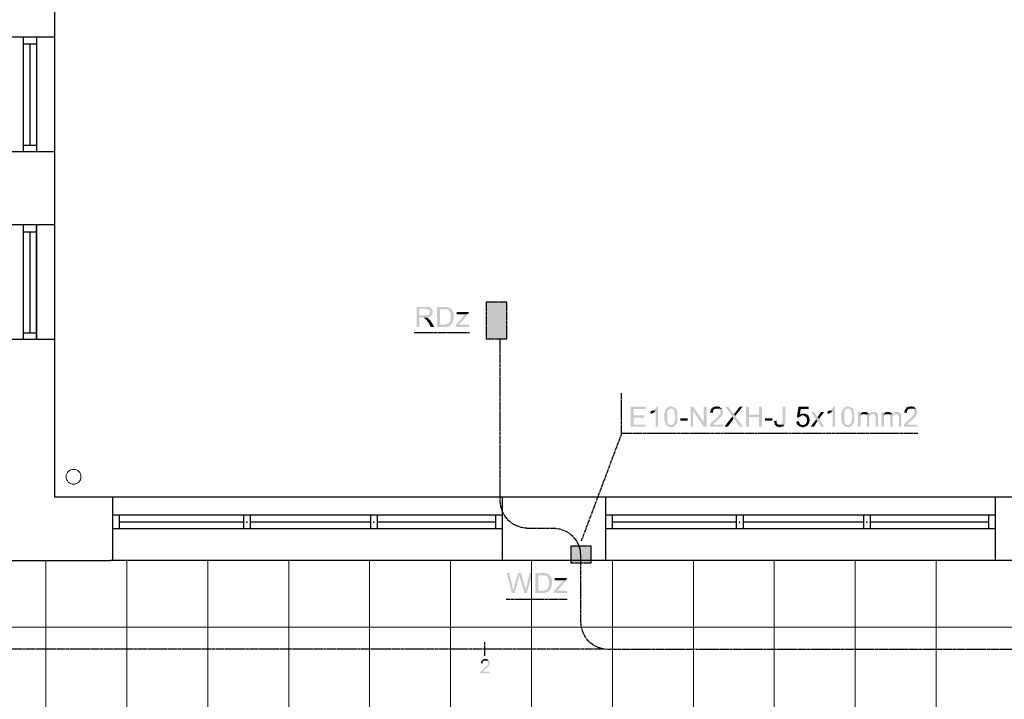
# Model space of a CAD drawing. Header units: millimetres. Extents: x -523 to 1404227, y -783705 to 1038705.
# Tile 304 of 508: x 493813 to 501114, y 224076 to 229114. Entities that reach past the tile are written whole.
import ezdxf

# ---------------------------------------------------------------- set-up
doc = ezdxf.new("R2010")
doc.units = ezdxf.units.MM
doc.linetypes.add('ACAD_ISO08W100', pattern=[36, 24, -3, 6, -3])
doc.layers.add('!!ELEKTRYKA', color=7, linetype='Continuous')
doc.layers.add('BA_KS_ist.', color=34, linetype='Continuous', lineweight=13)

# ---------------------------------------------------------------- blocks, each defined once
blk = doc.blocks.new('A$C6810ecfa')
at = {"layer": 'BA_KS_ist.', "color": 18, "linetype": 'Continuous', "lineweight": 20, "ltscale": 25}
blk.add_circle((-1546.57, 816.05), 5.5, dxfattribs=at)

msp = doc.modelspace()

# ---------------------------------------------------------------- hatches: boundary and pattern name
at = {"layer": '!!ELEKTRYKA', "linetype": 'ACAD_ISO08W100'}
for points in [[(496823.61, 226985.28), (496755.88, 226985.28), (496755.88, 226837.11), (496777.05, 226837.11), (496777.05, 226904.84), (496798.21, 226904.84), (496832.08, 226904.84), (496836.31, 226904.84), (496840.55, 226904.84), (496844.78, 226909.08), (496849.01, 226909.08), (496853.25, 226909.08), (496857.48, 226913.31), (496861.71, 226913.31), (496861.71, 226917.54), (496865.95, 226917.54), (496865.95, 226921.78), (496777.05, 226921.78), (496777.05, 226972.58), (496823.61, 226972.58), (496865.95, 226972.58), (496861.71, 226976.81), (496857.48, 226981.05), (496857.48, 226981.05), (496853.25, 226981.05), (496853.25, 226985.28), (496849.01, 226985.28), (496844.78, 226985.28), (496840.55, 226985.28), (496836.31, 226985.28), (496832.08, 226985.28), (496827.85, 226985.28)], [(496959.08, 226985.28), (496908.28, 226985.28), (496908.28, 226837.11), (496980.25, 226837.11), (496984.48, 226841.34), (496988.72, 226841.34), (496992.95, 226841.34), (496997.18, 226841.34), (497001.42, 226845.58), (497005.65, 226845.58), (497005.65, 226849.81), (497009.88, 226849.81), (497009.88, 226854.04), (496929.45, 226854.04), (496929.45, 226968.35), (496959.08, 226968.35), (497009.88, 226972.58), (497009.88, 226972.58), (497005.65, 226976.81), (497001.42, 226976.81), (496997.18, 226981.05), (496992.95, 226981.05), (496988.72, 226985.28), (496984.48, 226985.28), (496984.48, 226985.28), (496980.25, 226985.28), (496976.02, 226985.28), (496971.78, 226985.28), (496967.55, 226985.28), (496963.32, 226985.28)], [(496865.95, 226972.58), (496823.61, 226972.58), (496827.85, 226968.35), (496840.55, 226968.35), (496844.78, 226964.11), (496849.01, 226964.11), (496849.01, 226959.88), (496853.25, 226959.88), (496853.25, 226955.65), (496853.25, 226951.41), (496853.25, 226947.18), (496853.25, 226942.95), (496853.25, 226938.71), (496853.25, 226934.48), (496849.01, 226934.48), (496849.01, 226930.25), (496844.78, 226926.01), (496844.78, 226926.01), (496840.55, 226921.78), (496840.55, 226921.78), (496836.31, 226921.78), (496832.08, 226921.78), (496827.85, 226921.78), (496823.61, 226921.78), (496819.38, 226921.78), (496777.05, 226921.78), (496865.95, 226921.78), (496870.18, 226921.78), (496870.18, 226926.01), (496870.18, 226930.25), (496874.41, 226934.48), (496874.41, 226938.71), (496874.41, 226942.95), (496874.41, 226947.18), (496874.41, 226951.41), (496874.41, 226951.41), (496874.41, 226955.65), (496874.41, 226959.88), (496870.18, 226964.11), (496870.18, 226968.35), (496870.18, 226968.35)], [(497009.88, 226972.58), (496959.08, 226968.35), (496959.08, 226968.35), (496984.48, 226968.35), (496984.48, 226964.11), (496988.72, 226964.11), (496992.95, 226964.11), (496997.18, 226959.88), (496997.18, 226955.65), (497001.42, 226951.41), (497001.42, 226951.41), (497001.42, 226951.41), (497005.65, 226947.18), (497005.65, 226942.95), (497005.65, 226938.71), (497009.88, 226934.48), (497009.88, 226930.25), (497009.88, 226926.01), (497009.88, 226921.78), (497009.88, 226917.54), (497009.88, 226913.31), (497009.88, 226909.08), (497009.88, 226904.84), (497009.88, 226900.61), (497009.88, 226896.38), (497009.88, 226892.14), (497009.88, 226887.91), (497005.65, 226883.68), (497005.65, 226883.68), (497005.65, 226879.44), (497001.42, 226875.21), (497001.42, 226870.98), (496997.18, 226866.74), (496997.18, 226866.74), (496992.95, 226862.51), (496988.72, 226862.51), (496988.72, 226858.28), (496984.48, 226858.28), (496980.25, 226858.28), (496976.02, 226858.28), (496971.78, 226854.04), (496967.55, 226854.04), (496963.32, 226854.04), (496959.08, 226854.04), (496929.45, 226854.04), (497009.88, 226854.04), (497014.12, 226858.28), (497018.35, 226862.51), (497018.35, 226862.51), (497022.59, 226866.74), (497022.59, 226870.98), (497022.59, 226875.21), (497026.82, 226879.44), (497026.82, 226883.68), (497026.82, 226883.68), (497026.82, 226887.91), (497031.05, 226892.14), (497031.05, 226896.38), (497031.05, 226900.61), (497031.05, 226904.84), (497031.05, 226909.08), (497031.05, 226913.31), (497031.05, 226917.54), (497031.05, 226921.78), (497031.05, 226926.01), (497031.05, 226930.25), (497031.05, 226934.48), (497031.05, 226938.71), (497026.82, 226942.95), (497026.82, 226942.95), (497026.82, 226947.18), (497026.82, 226951.41), (497022.59, 226955.65), (497022.59, 226959.88), (497018.35, 226964.11), (497018.35, 226964.11), (497014.12, 226968.35)], [(497141.12, 226934.48), (497115.72, 226930.25), (497047.99, 226854.04), (497047.99, 226837.11), (497069.15, 226854.04), (497081.85, 226866.74)], [(497141.12, 226947.18), (497052.22, 226947.18), (497052.22, 226930.25), (497115.72, 226930.25), (497141.12, 226934.48)], [(496832.08, 226904.84), (496798.21, 226904.84), (496810.91, 226904.84), (496810.91, 226900.61), (496815.15, 226900.61), (496819.38, 226900.61), (496819.38, 226896.38), (496823.61, 226896.38), (496823.61, 226892.14), (496827.85, 226887.91), (496827.85, 226887.91), (496832.08, 226887.91), (496832.08, 226883.68), (496836.31, 226879.44), (496836.31, 226875.21), (496840.55, 226870.98), (496844.78, 226866.74), (496861.71, 226837.11), (496887.11, 226837.11), (496861.71, 226879.44), (496861.71, 226879.44), (496857.48, 226883.68), (496857.48, 226887.91), (496853.25, 226887.91), (496849.01, 226892.14), (496849.01, 226896.38), (496844.78, 226896.38), (496844.78, 226900.61), (496840.55, 226900.61), (496836.31, 226904.84)], [(498453.49, 226244.43), (498343.42, 226244.43), (498343.42, 226096.26), (498453.49, 226096.26), (498453.49, 226113.19), (498364.59, 226113.19), (498364.59, 226163.99), (498445.02, 226163.99), (498445.02, 226180.93), (498364.59, 226180.93), (498364.59, 226227.49), (498453.49, 226227.49)], [(498504.29, 226214.79), (498500.06, 226214.79), (498495.82, 226210.56), (498491.59, 226210.56), (498491.59, 226189.39), (498495.82, 226193.63), (498495.82, 226193.63), (498500.06, 226193.63), (498504.29, 226197.86), (498508.52, 226197.86), (498512.76, 226202.09), (498512.76, 226202.09), (498516.99, 226202.09), (498521.22, 226206.33), (498525.46, 226210.56), (498525.46, 226210.56), (498529.69, 226214.79)], [(498546.62, 226248.66), (498538.16, 226248.66), (498538.16, 226244.43), (498533.92, 226244.43), (498533.92, 226240.19), (498529.69, 226235.96), (498525.46, 226231.73), (498525.46, 226231.73), (498521.22, 226227.49), (498516.99, 226223.26), (498516.99, 226223.26), (498512.76, 226219.03), (498508.52, 226219.03), (498504.29, 226214.79), (498529.69, 226214.79), (498529.69, 226096.26), (498546.62, 226096.26)], [(498610.13, 226231.73), (498605.89, 226227.49), (498605.89, 226223.26), (498601.66, 226223.26), (498601.66, 226219.03), (498597.43, 226214.79), (498597.43, 226210.56), (498597.43, 226210.56), (498597.43, 226206.33), (498597.43, 226202.09), (498593.19, 226197.86), (498593.19, 226193.63), (498593.19, 226189.39), (498593.19, 226185.16), (498593.19, 226180.93), (498593.19, 226176.69), (498593.19, 226168.23), (498593.19, 226168.23), (498593.19, 226163.99), (498593.19, 226155.53), (498593.19, 226151.29), (498593.19, 226147.06), (498593.19, 226142.82), (498597.43, 226138.59), (498597.43, 226134.36), (498597.43, 226130.12), (498597.43, 226125.89), (498601.66, 226125.89), (498601.66, 226121.66), (498601.66, 226117.42), (498605.89, 226113.19), (498605.89, 226113.19), (498610.13, 226108.96), (498610.13, 226108.96), (498614.36, 226104.72), (498614.36, 226100.49), (498618.59, 226100.49), (498622.83, 226096.26), (498627.06, 226096.26), (498631.29, 226096.26), (498635.53, 226096.26), (498639.76, 226092.02), (498643.99, 226092.02), (498643.99, 226092.02), (498648.23, 226092.02), (498652.46, 226096.26), (498656.69, 226096.26), (498660.93, 226096.26), (498665.16, 226096.26), (498665.16, 226100.49), (498669.39, 226100.49), (498669.39, 226104.72), (498673.63, 226104.72), (498677.86, 226108.96), (498643.99, 226108.96), (498639.76, 226108.96), (498635.53, 226108.96), (498635.53, 226108.96), (498631.29, 226113.19), (498627.06, 226113.19), (498622.83, 226117.42), (498622.83, 226121.66), (498622.83, 226121.66), (498618.59, 226121.66), (498618.59, 226125.89), (498618.59, 226130.12), (498614.36, 226134.36), (498614.36, 226134.36), (498614.36, 226138.59), (498614.36, 226142.82), (498614.36, 226147.06), (498614.36, 226155.53), (498614.36, 226159.76), (498614.36, 226163.99), (498614.36, 226168.23), (498614.36, 226172.46), (498614.36, 226180.93), (498614.36, 226185.16), (498614.36, 226189.39), (498614.36, 226193.63), (498614.36, 226197.86), (498614.36, 226202.09), (498614.36, 226206.33), (498618.59, 226210.56), (498618.59, 226214.79), (498618.59, 226214.79), (498618.59, 226219.03), (498622.83, 226219.03), (498622.83, 226223.26), (498627.06, 226227.49), (498631.29, 226227.49), (498635.53, 226231.73), (498639.76, 226231.73), (498643.99, 226231.73)], [(498643.99, 226248.66), (498643.99, 226248.66), (498635.53, 226248.66), (498631.29, 226244.43), (498631.29, 226244.43), (498627.06, 226244.43), (498622.83, 226244.43), (498618.59, 226240.19), (498614.36, 226235.96), (498614.36, 226235.96), (498610.13, 226235.96), (498610.13, 226231.73), (498643.99, 226231.73), (498643.99, 226231.73), (498648.23, 226231.73), (498652.46, 226231.73), (498656.69, 226227.49), (498656.69, 226227.49), (498660.93, 226223.26), (498665.16, 226219.03), (498665.16, 226219.03), (498665.16, 226214.79), (498665.16, 226214.79), (498669.39, 226210.56), (498669.39, 226206.33), (498669.39, 226206.33), (498669.39, 226202.09), (498669.39, 226197.86), (498669.39, 226193.63), (498673.63, 226185.16), (498673.63, 226180.93), (498673.63, 226176.69), (498673.63, 226168.23), (498673.63, 226168.23), (498673.63, 226163.99), (498673.63, 226159.76), (498673.63, 226151.29), (498669.39, 226147.06), (498669.39, 226142.82), (498669.39, 226138.59), (498669.39, 226134.36), (498669.39, 226130.12), (498669.39, 226130.12), (498665.16, 226125.89), (498665.16, 226121.66), (498665.16, 226121.66), (498660.93, 226121.66), (498660.93, 226117.42), (498656.69, 226113.19), (498652.46, 226113.19), (498648.23, 226108.96), (498648.23, 226108.96), (498643.99, 226108.96), (498677.86, 226108.96), (498677.86, 226113.19), (498682.09, 226117.42), (498682.09, 226117.42), (498686.33, 226121.66), (498686.33, 226125.89), (498686.33, 226130.12), (498686.33, 226130.12), (498686.33, 226134.36), (498690.56, 226138.59), (498690.56, 226142.82), (498690.56, 226147.06), (498690.56, 226151.29), (498690.56, 226155.53), (498690.56, 226159.76), (498690.56, 226163.99), (498690.56, 226168.23), (498690.56, 226172.46), (498690.56, 226176.69), (498690.56, 226180.93), (498690.56, 226185.16), (498690.56, 226189.39), (498690.56, 226193.63), (498690.56, 226197.86), (498690.56, 226202.09), (498686.33, 226206.33), (498686.33, 226210.56), (498686.33, 226214.79), (498682.09, 226219.03), (498682.09, 226223.26), (498682.09, 226223.26), (498677.86, 226227.49), (498677.86, 226231.73), (498673.63, 226235.96), (498669.39, 226235.96), (498665.16, 226240.19), (498665.16, 226240.19), (498660.93, 226244.43), (498660.93, 226244.43), (498656.69, 226244.43), (498652.46, 226244.43), (498648.23, 226248.66)], [(498809.1, 226244.43), (498787.93, 226244.43), (498787.93, 226096.26), (498804.86, 226096.26), (498804.86, 226214.79)], [(499020.77, 226231.73), (498982.67, 226231.73), (498991.14, 226231.73), (498995.37, 226227.49), (498999.6, 226227.49), (499003.84, 226223.26), (499003.84, 226223.26), (499003.84, 226219.03), (499008.07, 226219.03), (499008.07, 226214.79), (499008.07, 226210.56), (499008.07, 226206.33), (499008.07, 226202.09), (499008.07, 226197.86), (499008.07, 226193.63), (499008.07, 226189.39), (499003.84, 226189.39), (498999.6, 226185.16), (498999.6, 226180.93), (498999.6, 226180.93), (498995.37, 226176.69), (498991.14, 226172.46), (498991.14, 226172.46), (498986.9, 226168.23), (498982.67, 226163.99), (498978.43, 226163.99), (498978.43, 226159.76), (498974.2, 226155.53), (498969.97, 226151.29), (498965.73, 226147.06), (498961.5, 226147.06), (498957.27, 226142.82), (498953.03, 226138.59), (498953.03, 226138.59), (498948.8, 226134.36), (498944.57, 226130.12), (498944.57, 226130.12), (498940.33, 226125.89), (498940.33, 226121.66), (498936.1, 226121.66), (498936.1, 226117.42), (498931.87, 226113.19), (498931.87, 226108.96), (498931.87, 226108.96), (498931.87, 226104.72), (498931.87, 226100.49), (498927.63, 226096.26), (499029.24, 226096.26), (499029.24, 226113.19), (498957.27, 226113.19), (498957.27, 226113.19), (498957.27, 226117.42), (498961.5, 226121.66), (498961.5, 226125.89), (498965.73, 226125.89), (498965.73, 226125.89), (498969.97, 226130.12), (498969.97, 226130.12), (498974.2, 226134.36), (498978.43, 226138.59), (498982.67, 226142.82), (498986.9, 226142.82), (498991.14, 226147.06), (498995.37, 226151.29), (498995.37, 226155.53), (498999.6, 226155.53), (499003.84, 226159.76), (499008.07, 226163.99), (499008.07, 226163.99), (499012.3, 226168.23), (499012.3, 226168.23), (499012.3, 226168.23), (499016.54, 226172.46), (499020.77, 226176.69), (499020.77, 226180.93), (499025, 226185.16), (499025, 226189.39), (499025, 226189.39), (499025, 226193.63), (499029.24, 226197.86), (499029.24, 226202.09), (499029.24, 226206.33), (499029.24, 226206.33), (499029.24, 226210.56), (499029.24, 226214.79), (499025, 226219.03), (499025, 226223.26), (499025, 226223.26), (499020.77, 226227.49)], [(498982.67, 226248.66), (498978.43, 226248.66), (498974.2, 226244.43), (498961.5, 226244.43), (498957.27, 226240.19), (498953.03, 226240.19), (498948.8, 226240.19), (498948.8, 226235.96), (498944.57, 226231.73), (498944.57, 226231.73), (498940.33, 226227.49), (498940.33, 226223.26), (498936.1, 226219.03), (498936.1, 226214.79), (498936.1, 226210.56), (498931.87, 226206.33), (498931.87, 226202.09), (498953.03, 226202.09), (498953.03, 226206.33), (498953.03, 226210.56), (498953.03, 226214.79), (498957.27, 226219.03), (498957.27, 226219.03), (498961.5, 226223.26), (498961.5, 226227.49), (498965.73, 226227.49), (498969.97, 226227.49), (498974.2, 226231.73), (498978.43, 226231.73), (498982.67, 226231.73), (499020.77, 226231.73), (499016.54, 226235.96), (499016.54, 226235.96), (499012.3, 226235.96), (499008.07, 226240.19), (499008.07, 226240.19), (499003.84, 226244.43), (498999.6, 226244.43), (498995.37, 226244.43), (498991.14, 226244.43), (498986.9, 226248.66)], [(499067.34, 226244.43), (499046.17, 226244.43), (499096.97, 226172.46), (499105.44, 226159.76), (499109.67, 226155.53), (499109.67, 226151.29), (499113.91, 226151.29), (499152.01, 226096.26), (499177.41, 226096.26), (499118.14, 226176.69), (499109.67, 226189.39), (499109.67, 226189.39), (499105.44, 226193.63), (499105.44, 226197.86), (499101.2, 226197.86), (499101.2, 226202.09), (499096.97, 226206.33)], [(499173.17, 226244.43), (499152.01, 226244.43), (499122.37, 226206.33), (499118.14, 226202.09), (499113.91, 226197.86), (499113.91, 226197.86), (499109.67, 226193.63), (499109.67, 226189.39), (499118.14, 226176.69)], [(499219.74, 226244.43), (499198.57, 226244.43), (499198.57, 226096.26), (499219.74, 226096.26), (499219.74, 226168.23), (499295.94, 226168.23), (499219.74, 226185.16)], [(499317.11, 226244.43), (499295.94, 226244.43), (499295.94, 226185.16), (499219.74, 226185.16), (499295.94, 226168.23), (499295.94, 226096.26), (499317.11, 226096.26)], [(499490.68, 226244.43), (499469.51, 226244.43), (499469.51, 226125.89), (499469.51, 226125.89), (499465.28, 226121.66), (499465.28, 226117.42), (499461.05, 226113.19), (499461.05, 226113.19), (499456.81, 226113.19), (499452.58, 226113.19), (499448.35, 226113.19), (499482.21, 226113.19), (499486.45, 226113.19), (499486.45, 226113.19), (499486.45, 226117.42), (499486.45, 226121.66), (499490.68, 226125.89), (499490.68, 226130.12), (499490.68, 226134.36), (499490.68, 226138.59), (499490.68, 226142.82)], [(499664.25, 226244.43), (499588.05, 226244.43), (499575.35, 226168.23), (499592.28, 226163.99), (499592.28, 226168.23), (499596.52, 226172.46), (499600.75, 226172.46), (499604.98, 226176.69), (499604.98, 226176.69), (499604.98, 226176.69), (499609.22, 226176.69), (499613.45, 226180.93), (499617.68, 226180.93), (499655.79, 226180.93), (499655.79, 226185.16), (499596.52, 226185.16), (499604.98, 226227.49), (499664.25, 226227.49)], [(499626.15, 226193.63), (499604.98, 226193.63), (499604.98, 226189.39), (499600.75, 226189.39), (499596.52, 226185.16), (499655.79, 226185.16), (499651.55, 226189.39), (499647.32, 226189.39), (499643.09, 226189.39), (499638.85, 226193.63), (499634.62, 226193.63), (499634.62, 226193.63), (499630.38, 226193.63)], [(499655.79, 226180.93), (499617.68, 226180.93), (499626.15, 226180.93), (499630.38, 226176.69), (499634.62, 226176.69), (499634.62, 226176.69), (499638.85, 226172.46), (499643.09, 226168.23), (499643.09, 226168.23), (499647.32, 226163.99), (499647.32, 226163.99), (499647.32, 226159.76), (499651.55, 226155.53), (499651.55, 226151.29), (499651.55, 226147.06), (499651.55, 226147.06), (499651.55, 226142.82), (499651.55, 226138.59), (499651.55, 226134.36), (499647.32, 226130.12), (499647.32, 226125.89), (499643.09, 226121.66), (499643.09, 226117.42), (499643.09, 226117.42), (499638.85, 226117.42), (499634.62, 226113.19), (499630.38, 226113.19), (499626.15, 226108.96), (499621.92, 226108.96), (499617.68, 226108.96), (499655.79, 226108.96), (499660.02, 226113.19), (499660.02, 226113.19), (499660.02, 226117.42), (499664.25, 226117.42), (499664.25, 226121.66), (499668.49, 226125.89), (499668.49, 226130.12), (499668.49, 226134.36), (499668.49, 226138.59), (499672.72, 226142.82), (499672.72, 226147.06), (499672.72, 226147.06), (499668.49, 226151.29), (499668.49, 226155.53), (499668.49, 226159.76), (499668.49, 226163.99), (499664.25, 226168.23), (499664.25, 226172.46), (499664.25, 226176.69), (499660.02, 226180.93)], [(499706.59, 226206.33), (499681.19, 226206.33), (499719.29, 226151.29), (499727.75, 226138.59), (499736.22, 226130.12), (499757.39, 226096.26), (499778.56, 226096.26), (499740.45, 226155.53), (499727.75, 226168.23), (499727.75, 226168.23), (499727.75, 226172.46), (499723.52, 226176.69), (499719.29, 226180.93)], [(499778.56, 226206.33), (499757.39, 226206.33), (499736.22, 226180.93), (499736.22, 226176.69), (499731.99, 226172.46), (499731.99, 226172.46), (499727.75, 226168.23), (499740.45, 226155.53)], [(499816.66, 226214.79), (499812.42, 226214.79), (499808.19, 226210.56), (499803.96, 226210.56), (499803.96, 226189.39), (499808.19, 226193.63), (499808.19, 226193.63), (499812.42, 226193.63), (499816.66, 226197.86), (499820.89, 226197.86), (499825.12, 226202.09), (499825.12, 226202.09), (499829.36, 226202.09), (499833.59, 226206.33), (499837.82, 226210.56), (499837.82, 226210.56), (499842.06, 226214.79)], [(499858.99, 226248.66), (499850.52, 226248.66), (499850.52, 226244.43), (499846.29, 226244.43), (499846.29, 226240.19), (499842.06, 226235.96), (499837.82, 226231.73), (499837.82, 226231.73), (499833.59, 226227.49), (499829.36, 226223.26), (499829.36, 226223.26), (499825.12, 226219.03), (499820.89, 226219.03), (499816.66, 226214.79), (499842.06, 226214.79), (499842.06, 226096.26), (499858.99, 226096.26)], [(499922.49, 226231.73), (499918.26, 226227.49), (499918.26, 226223.26), (499914.03, 226223.26), (499914.03, 226219.03), (499909.79, 226214.79), (499909.79, 226210.56), (499909.79, 226210.56), (499909.79, 226206.33), (499909.79, 226202.09), (499905.56, 226197.86), (499905.56, 226193.63), (499905.56, 226189.39), (499905.56, 226185.16), (499905.56, 226180.93), (499905.56, 226176.69), (499905.56, 226168.23), (499905.56, 226168.23), (499905.56, 226163.99), (499905.56, 226155.53), (499905.56, 226151.29), (499905.56, 226147.06), (499905.56, 226142.82), (499909.79, 226138.59), (499909.79, 226134.36), (499909.79, 226130.12), (499909.79, 226125.89), (499914.03, 226125.89), (499914.03, 226121.66), (499914.03, 226117.42), (499918.26, 226113.19), (499918.26, 226113.19), (499922.49, 226108.96), (499922.49, 226108.96), (499926.73, 226104.72), (499926.73, 226100.49), (499930.96, 226100.49), (499935.19, 226096.26), (499939.43, 226096.26), (499943.66, 226096.26), (499947.89, 226096.26), (499952.13, 226092.02), (499956.36, 226092.02), (499956.36, 226092.02), (499960.59, 226092.02), (499964.83, 226096.26), (499969.06, 226096.26), (499973.29, 226096.26), (499977.53, 226096.26), (499977.53, 226100.49), (499981.76, 226100.49), (499981.76, 226104.72), (499985.99, 226104.72), (499990.23, 226108.96), (499956.36, 226108.96), (499952.13, 226108.96), (499947.89, 226108.96), (499947.89, 226108.96), (499943.66, 226113.19), (499939.43, 226113.19), (499935.19, 226117.42), (499935.19, 226121.66), (499935.19, 226121.66), (499930.96, 226121.66), (499930.96, 226125.89), (499930.96, 226130.12), (499926.73, 226134.36), (499926.73, 226134.36), (499926.73, 226138.59), (499926.73, 226142.82), (499926.73, 226147.06), (499926.73, 226155.53), (499926.73, 226159.76), (499926.73, 226163.99), (499926.73, 226168.23), (499926.73, 226172.46), (499926.73, 226180.93), (499926.73, 226185.16), (499926.73, 226189.39), (499926.73, 226193.63), (499926.73, 226197.86), (499926.73, 226202.09), (499926.73, 226206.33), (499930.96, 226210.56), (499930.96, 226214.79), (499930.96, 226214.79), (499930.96, 226219.03), (499935.19, 226219.03), (499935.19, 226223.26), (499939.43, 226227.49), (499943.66, 226227.49), (499947.89, 226231.73), (499952.13, 226231.73), (499956.36, 226231.73)], [(499956.36, 226248.66), (499956.36, 226248.66), (499947.89, 226248.66), (499943.66, 226244.43), (499943.66, 226244.43), (499939.43, 226244.43), (499935.19, 226244.43), (499930.96, 226240.19), (499926.73, 226235.96), (499926.73, 226235.96), (499922.49, 226235.96), (499922.49, 226231.73), (499956.36, 226231.73), (499956.36, 226231.73), (499960.59, 226231.73), (499964.83, 226231.73), (499969.06, 226227.49), (499969.06, 226227.49), (499973.29, 226223.26), (499977.53, 226219.03), (499977.53, 226219.03), (499977.53, 226214.79), (499977.53, 226214.79), (499981.76, 226210.56), (499981.76, 226206.33), (499981.76, 226206.33), (499981.76, 226202.09), (499981.76, 226197.86), (499981.76, 226193.63), (499985.99, 226185.16), (499985.99, 226180.93), (499985.99, 226176.69), (499985.99, 226168.23), (499985.99, 226168.23), (499985.99, 226163.99), (499985.99, 226159.76), (499985.99, 226151.29), (499981.76, 226147.06), (499981.76, 226142.82), (499981.76, 226138.59), (499981.76, 226134.36), (499981.76, 226130.12), (499981.76, 226130.12), (499977.53, 226125.89), (499977.53, 226121.66), (499977.53, 226121.66), (499973.29, 226121.66), (499973.29, 226117.42), (499969.06, 226113.19), (499964.83, 226113.19), (499960.59, 226108.96), (499960.59, 226108.96), (499956.36, 226108.96), (499990.23, 226108.96), (499990.23, 226113.19), (499994.46, 226117.42), (499994.46, 226117.42), (499998.69, 226121.66), (499998.69, 226125.89), (499998.69, 226130.12), (499998.69, 226130.12), (499998.69, 226134.36), (500002.93, 226138.59), (500002.93, 226142.82), (500002.93, 226147.06), (500002.93, 226151.29), (500002.93, 226155.53), (500002.93, 226159.76), (500002.93, 226163.99), (500002.93, 226168.23), (500002.93, 226172.46), (500002.93, 226176.69), (500002.93, 226180.93), (500002.93, 226185.16), (500002.93, 226189.39), (500002.93, 226193.63), (500002.93, 226197.86), (500002.93, 226202.09), (499998.69, 226206.33), (499998.69, 226210.56), (499998.69, 226214.79), (499994.46, 226219.03), (499994.46, 226223.26), (499994.46, 226223.26), (499990.23, 226227.49), (499990.23, 226231.73), (499985.99, 226235.96), (499981.76, 226235.96), (499977.53, 226240.19), (499977.53, 226240.19), (499973.29, 226244.43), (499973.29, 226244.43), (499969.06, 226244.43), (499964.83, 226244.43), (499960.59, 226248.66)], [(500045.26, 226206.33), (500028.33, 226206.33), (500028.33, 226096.26), (500049.5, 226096.26), (500049.5, 226151.29), (500049.5, 226155.53), (500049.5, 226159.76), (500049.5, 226163.99), (500049.5, 226168.23), (500049.5, 226172.46), (500049.5, 226176.69), (500053.73, 226176.69), (500053.73, 226180.93), (500057.96, 226185.16), (500062.2, 226189.39), (500062.2, 226189.39), (500045.26, 226189.39)], [(500079.13, 226206.33), (500062.2, 226206.33), (500057.96, 226202.09), (500057.96, 226202.09), (500053.73, 226197.86), (500049.5, 226197.86), (500049.5, 226193.63), (500074.9, 226189.39), (500074.9, 226189.39), (500079.13, 226189.39), (500083.36, 226189.39), (500087.6, 226189.39), (500108.76, 226189.39), (500108.76, 226189.39), (500108.76, 226193.63), (500104.53, 226197.86), (500100.3, 226197.86), (500100.3, 226202.09), (500096.06, 226202.09), (500091.83, 226206.33), (500087.6, 226206.33), (500083.36, 226206.33)], [(500113, 226193.63), (500108.76, 226189.39), (500087.6, 226189.39), (500087.6, 226185.16), (500091.83, 226185.16), (500091.83, 226180.93), (500091.83, 226176.69), (500091.83, 226172.46), (500096.06, 226168.23), (500096.06, 226096.26), (500113, 226096.26), (500113, 226159.76), (500113, 226159.76), (500113, 226168.23), (500113, 226172.46), (500113, 226176.69), (500117.23, 226176.69), (500117.23, 226180.93), (500121.46, 226185.16), (500121.46, 226185.16), (500121.46, 226185.16), (500125.7, 226189.39), (500129.93, 226189.39), (500134.16, 226189.39), (500138.4, 226189.39)], [(500142.63, 226206.33), (500129.93, 226206.33), (500125.7, 226202.09), (500121.46, 226202.09), (500117.23, 226197.86), (500113, 226193.63), (500113, 226193.63), (500138.4, 226189.39), (500142.63, 226189.39), (500146.86, 226189.39), (500151.1, 226189.39), (500151.1, 226185.16), (500155.33, 226185.16), (500155.33, 226180.93), (500155.33, 226176.69), (500159.57, 226172.46), (500159.57, 226168.23), (500159.57, 226163.99), (500159.57, 226096.26), (500176.5, 226096.26), (500176.5, 226172.46), (500176.5, 226172.46), (500176.5, 226176.69), (500176.5, 226180.93), (500176.5, 226185.16), (500172.27, 226189.39), (500172.27, 226193.63), (500172.27, 226197.86), (500168.03, 226197.86), (500168.03, 226202.09), (500163.8, 226202.09), (500159.57, 226202.09), (500155.33, 226206.33), (500151.1, 226206.33), (500146.86, 226206.33)], [(500218.83, 226206.33), (500201.9, 226206.33), (500201.9, 226096.26), (500223.07, 226096.26), (500223.07, 226151.29), (500223.07, 226155.53), (500223.07, 226159.76), (500223.07, 226163.99), (500223.07, 226168.23), (500223.07, 226172.46), (500223.07, 226176.69), (500227.3, 226176.69), (500227.3, 226180.93), (500231.53, 226185.16), (500235.77, 226189.39), (500235.77, 226189.39), (500218.83, 226189.39)], [(500252.7, 226206.33), (500235.77, 226206.33), (500231.53, 226202.09), (500231.53, 226202.09), (500227.3, 226197.86), (500223.07, 226197.86), (500223.07, 226193.63), (500248.47, 226189.39), (500248.47, 226189.39), (500252.7, 226189.39), (500256.93, 226189.39), (500261.17, 226189.39), (500282.33, 226189.39), (500282.33, 226189.39), (500282.33, 226193.63), (500278.1, 226197.86), (500273.87, 226197.86), (500273.87, 226202.09), (500269.63, 226202.09), (500265.4, 226206.33), (500261.17, 226206.33), (500256.93, 226206.33)], [(500286.57, 226193.63), (500282.33, 226189.39), (500261.17, 226189.39), (500261.17, 226185.16), (500265.4, 226185.16), (500265.4, 226180.93), (500265.4, 226176.69), (500265.4, 226172.46), (500269.63, 226168.23), (500269.63, 226096.26), (500286.57, 226096.26), (500286.57, 226159.76), (500286.57, 226159.76), (500286.57, 226168.23), (500286.57, 226172.46), (500286.57, 226176.69), (500290.8, 226176.69), (500290.8, 226180.93), (500295.04, 226185.16), (500295.04, 226185.16), (500295.04, 226185.16), (500299.27, 226189.39), (500303.5, 226189.39), (500307.74, 226189.39), (500311.97, 226189.39)], [(500316.2, 226206.33), (500303.5, 226206.33), (500299.27, 226202.09), (500295.04, 226202.09), (500290.8, 226197.86), (500286.57, 226193.63), (500286.57, 226193.63), (500311.97, 226189.39), (500316.2, 226189.39), (500320.44, 226189.39), (500324.67, 226189.39), (500324.67, 226185.16), (500328.9, 226185.16), (500328.9, 226180.93), (500328.9, 226176.69), (500333.14, 226172.46), (500333.14, 226168.23), (500333.14, 226163.99), (500333.14, 226096.26), (500350.07, 226096.26), (500350.07, 226172.46), (500350.07, 226172.46), (500350.07, 226176.69), (500350.07, 226180.93), (500350.07, 226185.16), (500345.84, 226189.39), (500345.84, 226193.63), (500345.84, 226197.86), (500341.6, 226197.86), (500341.6, 226202.09), (500337.37, 226202.09), (500333.14, 226202.09), (500328.9, 226206.33), (500324.67, 226206.33), (500320.44, 226206.33)], [(500460.14, 226231.73), (500422.04, 226231.73), (500430.51, 226231.73), (500434.74, 226227.49), (500438.97, 226227.49), (500443.21, 226223.26), (500443.21, 226223.26), (500443.21, 226219.03), (500447.44, 226219.03), (500447.44, 226214.79), (500447.44, 226210.56), (500447.44, 226206.33), (500447.44, 226202.09), (500447.44, 226197.86), (500447.44, 226193.63), (500447.44, 226189.39), (500443.21, 226189.39), (500438.97, 226185.16), (500438.97, 226180.93), (500438.97, 226180.93), (500434.74, 226176.69), (500430.51, 226172.46), (500430.51, 226172.46), (500426.27, 226168.23), (500422.04, 226163.99), (500417.81, 226163.99), (500417.81, 226159.76), (500413.57, 226155.53), (500409.34, 226151.29), (500405.1, 226147.06), (500400.87, 226147.06), (500396.64, 226142.82), (500392.4, 226138.59), (500392.4, 226138.59), (500388.17, 226134.36), (500383.94, 226130.12), (500383.94, 226130.12), (500379.7, 226125.89), (500379.7, 226121.66), (500375.47, 226121.66), (500375.47, 226117.42), (500371.24, 226113.19), (500371.24, 226108.96), (500371.24, 226108.96), (500371.24, 226104.72), (500371.24, 226100.49), (500367, 226096.26), (500468.61, 226096.26), (500468.61, 226113.19), (500396.64, 226113.19), (500396.64, 226113.19), (500396.64, 226117.42), (500400.87, 226121.66), (500400.87, 226125.89), (500405.1, 226125.89), (500405.1, 226125.89), (500409.34, 226130.12), (500409.34, 226130.12), (500413.57, 226134.36), (500417.81, 226138.59), (500422.04, 226142.82), (500426.27, 226142.82), (500430.51, 226147.06), (500434.74, 226151.29), (500434.74, 226155.53), (500438.97, 226155.53), (500443.21, 226159.76), (500447.44, 226163.99), (500447.44, 226163.99), (500451.67, 226168.23), (500451.67, 226168.23), (500451.67, 226168.23), (500455.91, 226172.46), (500460.14, 226176.69), (500460.14, 226180.93), (500464.37, 226185.16), (500464.37, 226189.39), (500464.37, 226189.39), (500464.37, 226193.63), (500468.61, 226197.86), (500468.61, 226202.09), (500468.61, 226206.33), (500468.61, 226206.33), (500468.61, 226210.56), (500468.61, 226214.79), (500464.37, 226219.03), (500464.37, 226223.26), (500464.37, 226223.26), (500460.14, 226227.49)], [(500422.04, 226248.66), (500417.81, 226248.66), (500413.57, 226244.43), (500400.87, 226244.43), (500396.64, 226240.19), (500392.4, 226240.19), (500388.17, 226240.19), (500388.17, 226235.96), (500383.94, 226231.73), (500383.94, 226231.73), (500379.7, 226227.49), (500379.7, 226223.26), (500375.47, 226219.03), (500375.47, 226214.79), (500375.47, 226210.56), (500371.24, 226206.33), (500371.24, 226202.09), (500392.4, 226202.09), (500392.4, 226206.33), (500392.4, 226210.56), (500392.4, 226214.79), (500396.64, 226219.03), (500396.64, 226219.03), (500400.87, 226223.26), (500400.87, 226227.49), (500405.1, 226227.49), (500409.34, 226227.49), (500413.57, 226231.73), (500417.81, 226231.73), (500422.04, 226231.73), (500460.14, 226231.73), (500455.91, 226235.96), (500455.91, 226235.96), (500451.67, 226235.96), (500447.44, 226240.19), (500447.44, 226240.19), (500443.21, 226244.43), (500438.97, 226244.43), (500434.74, 226244.43), (500430.51, 226244.43), (500426.27, 226248.66)], [(499096.97, 226172.46), (499037.7, 226096.26), (499063.1, 226096.26), (499101.2, 226147.06), (499101.2, 226147.06), (499101.2, 226151.29), (499105.44, 226155.53), (499105.44, 226159.76)], [(499427.18, 226142.82), (499406.01, 226138.59), (499406.01, 226130.12), (499410.25, 226125.89), (499410.25, 226121.66), (499410.25, 226117.42), (499410.25, 226113.19), (499414.48, 226108.96), (499414.48, 226108.96), (499418.71, 226104.72), (499418.71, 226104.72), (499422.95, 226100.49), (499422.95, 226100.49), (499427.18, 226096.26), (499431.41, 226096.26), (499435.65, 226096.26), (499439.88, 226096.26), (499444.11, 226092.02), (499448.35, 226092.02), (499452.58, 226092.02), (499456.81, 226096.26), (499461.05, 226096.26), (499465.28, 226096.26), (499469.51, 226096.26), (499469.51, 226100.49), (499473.75, 226100.49), (499473.75, 226100.49), (499477.98, 226104.72), (499482.21, 226108.96), (499482.21, 226113.19), (499448.35, 226113.19), (499448.35, 226113.19), (499444.11, 226113.19), (499439.88, 226113.19), (499435.65, 226113.19), (499431.41, 226117.42), (499431.41, 226117.42), (499431.41, 226121.66), (499427.18, 226121.66), (499427.18, 226125.89), (499427.18, 226130.12), (499427.18, 226134.36)], [(499592.28, 226138.59), (499571.12, 226134.36), (499571.12, 226134.36), (499571.12, 226130.12), (499575.35, 226125.89), (499575.35, 226121.66), (499575.35, 226117.42), (499579.58, 226113.19), (499579.58, 226108.96), (499583.82, 226108.96), (499588.05, 226104.72), (499588.05, 226104.72), (499592.28, 226100.49), (499596.52, 226100.49), (499600.75, 226096.26), (499600.75, 226096.26), (499604.98, 226096.26), (499609.22, 226096.26), (499613.45, 226092.02), (499617.68, 226092.02), (499621.92, 226092.02), (499626.15, 226092.02), (499630.38, 226096.26), (499634.62, 226096.26), (499634.62, 226096.26), (499638.85, 226096.26), (499643.09, 226100.49), (499647.32, 226100.49), (499651.55, 226104.72), (499651.55, 226104.72), (499655.79, 226108.96), (499617.68, 226108.96), (499617.68, 226108.96), (499613.45, 226108.96), (499609.22, 226108.96), (499609.22, 226113.19), (499604.98, 226113.19), (499600.75, 226117.42), (499600.75, 226117.42), (499596.52, 226121.66), (499596.52, 226125.89), (499592.28, 226130.12), (499592.28, 226134.36)], [(497441.7, 225012.5), (497424.76, 225012.5), (497462.86, 224864.33), (497471.33, 224885.49), (497471.33, 224885.49), (497471.33, 224889.73), (497471.33, 224893.96), (497471.33, 224898.19), (497467.1, 224902.43), (497467.1, 224906.66), (497467.1, 224910.89), (497467.1, 224915.13)], [(497530.6, 225012.5), (497509.43, 225012.5), (497479.8, 224915.13), (497479.8, 224910.89), (497479.8, 224910.89), (497479.8, 224906.66), (497475.56, 224902.43), (497475.56, 224898.19), (497475.56, 224893.96), (497471.33, 224885.49), (497462.86, 224864.33), (497484.03, 224864.33), (497513.66, 224978.63), (497513.66, 224978.63), (497517.9, 224982.86), (497517.9, 224987.1), (497517.9, 224991.33), (497517.9, 224995.56)], [(497530.6, 225012.5), (497517.9, 224995.56), (497517.9, 224995.56), (497522.13, 224991.33), (497522.13, 224991.33), (497522.13, 224982.86), (497522.13, 224978.63), (497556, 224864.33), (497564.47, 224885.49), (497564.47, 224889.73), (497564.47, 224893.96), (497564.47, 224898.19), (497564.47, 224902.43), (497560.23, 224906.66), (497560.23, 224910.89), (497560.23, 224915.13), (497560.23, 224915.13), (497556, 224919.36), (497556, 224923.59), (497556, 224927.83), (497556, 224932.06), (497551.77, 224936.29)], [(497615.27, 225012.5), (497594.1, 225012.5), (497572.93, 224919.36), (497572.93, 224915.13), (497568.7, 224910.89), (497568.7, 224906.66), (497568.7, 224902.43), (497568.7, 224898.19), (497564.47, 224893.96), (497564.47, 224889.73), (497564.47, 224885.49), (497556, 224864.33), (497572.93, 224864.33)], [(497687.24, 225012.5), (497636.43, 225012.5), (497636.43, 224864.33), (497708.4, 224864.33), (497712.64, 224868.56), (497716.87, 224868.56), (497721.1, 224868.56), (497725.34, 224868.56), (497729.57, 224872.79), (497733.8, 224872.79), (497733.8, 224877.03), (497738.04, 224877.03), (497738.04, 224881.26), (497657.6, 224881.26), (497657.6, 224995.56), (497687.24, 224995.56), (497738.04, 224999.8), (497738.04, 224999.8), (497733.8, 225004.03), (497729.57, 225004.03), (497725.34, 225008.26), (497721.1, 225008.26), (497716.87, 225012.5), (497712.64, 225012.5), (497712.64, 225012.5), (497708.4, 225012.5), (497704.17, 225012.5), (497699.94, 225012.5), (497695.7, 225012.5), (497691.47, 225012.5)], [(497738.04, 224999.8), (497687.24, 224995.56), (497687.24, 224995.56), (497712.64, 224995.56), (497712.64, 224991.33), (497716.87, 224991.33), (497721.1, 224991.33), (497725.34, 224987.1), (497725.34, 224982.86), (497729.57, 224978.63), (497729.57, 224978.63), (497729.57, 224978.63), (497733.8, 224974.4), (497733.8, 224970.16), (497733.8, 224965.93), (497738.04, 224961.69), (497738.04, 224957.46), (497738.04, 224953.23), (497738.04, 224948.99), (497738.04, 224944.76), (497738.04, 224940.53), (497738.04, 224936.29), (497738.04, 224932.06), (497738.04, 224927.83), (497738.04, 224923.59), (497738.04, 224919.36), (497738.04, 224915.13), (497733.8, 224910.89), (497733.8, 224910.89), (497733.8, 224906.66), (497729.57, 224902.43), (497729.57, 224898.19), (497725.34, 224893.96), (497725.34, 224893.96), (497721.1, 224889.73), (497716.87, 224889.73), (497716.87, 224885.49), (497712.64, 224885.49), (497708.4, 224885.49), (497704.17, 224885.49), (497699.94, 224881.26), (497695.7, 224881.26), (497691.47, 224881.26), (497687.24, 224881.26), (497657.6, 224881.26), (497738.04, 224881.26), (497742.27, 224885.49), (497746.5, 224889.73), (497746.5, 224889.73), (497750.74, 224893.96), (497750.74, 224898.19), (497750.74, 224902.43), (497754.97, 224906.66), (497754.97, 224910.89), (497754.97, 224910.89), (497754.97, 224915.13), (497759.2, 224919.36), (497759.2, 224923.59), (497759.2, 224927.83), (497759.2, 224932.06), (497759.2, 224936.29), (497759.2, 224940.53), (497759.2, 224944.76), (497759.2, 224948.99), (497759.2, 224953.23), (497759.2, 224957.46), (497759.2, 224961.69), (497759.2, 224965.93), (497754.97, 224970.16), (497754.97, 224970.16), (497754.97, 224974.4), (497754.97, 224978.63), (497750.74, 224982.86), (497750.74, 224987.1), (497746.5, 224991.33), (497746.5, 224991.33), (497742.27, 224995.56)], [(497869.27, 224961.69), (497843.87, 224957.46), (497776.14, 224881.26), (497776.14, 224864.33), (497797.3, 224881.26), (497810.01, 224893.96)], [(497869.27, 224974.4), (497780.37, 224974.4), (497780.37, 224957.46), (497843.87, 224957.46), (497869.27, 224961.69)], [(497292.83, 224361.75), (497267.43, 224361.75), (497275.9, 224361.75), (497280.13, 224357.51), (497280.13, 224357.51), (497280.13, 224357.51), (497284.36, 224353.28), (497284.36, 224349.05), (497284.36, 224349.05), (497284.36, 224344.81), (497284.36, 224344.81), (497284.36, 224340.58), (497284.36, 224336.34), (497284.36, 224336.34), (497280.13, 224332.11), (497280.13, 224327.88), (497280.13, 224327.88), (497275.9, 224327.88), (497275.9, 224323.64), (497271.66, 224323.64), (497271.66, 224319.41), (497271.66, 224319.41), (497267.43, 224315.18), (497263.2, 224315.18), (497263.2, 224310.94), (497258.96, 224310.94), (497254.73, 224306.71), (497254.73, 224306.71), (497250.49, 224302.48), (497250.49, 224302.48), (497246.26, 224298.24), (497246.26, 224298.24), (497242.03, 224294.01), (497242.03, 224294.01), (497237.79, 224289.78), (497237.79, 224289.78), (497237.79, 224285.54), (497233.56, 224285.54), (497233.56, 224281.31), (497233.56, 224281.31), (497229.33, 224277.08), (497229.33, 224277.08), (497229.33, 224272.84), (497229.33, 224272.84), (497229.33, 224268.61), (497297.06, 224268.61), (497297.06, 224281.31), (497246.26, 224281.31), (497246.26, 224281.31), (497250.49, 224281.31), (497250.49, 224285.54), (497254.73, 224289.78), (497254.73, 224289.78), (497254.73, 224289.78), (497258.96, 224289.78), (497258.96, 224294.01), (497263.2, 224294.01), (497263.2, 224298.24), (497267.43, 224302.48), (497267.43, 224302.48), (497271.66, 224302.48), (497275.9, 224306.71), (497275.9, 224306.71), (497280.13, 224310.94), (497280.13, 224310.94), (497284.36, 224315.18), (497284.36, 224315.18), (497284.36, 224319.41), (497288.6, 224319.41), (497288.6, 224319.41), (497288.6, 224323.64), (497292.83, 224323.64), (497292.83, 224327.88), (497297.06, 224332.11), (497297.06, 224332.11), (497297.06, 224332.11), (497297.06, 224336.34), (497297.06, 224340.58), (497297.06, 224340.58), (497297.06, 224344.81), (497297.06, 224344.81), (497297.06, 224349.05), (497297.06, 224349.05), (497297.06, 224353.28), (497297.06, 224357.51), (497297.06, 224357.51)], [(497267.43, 224374.45), (497254.73, 224374.45), (497250.49, 224370.21), (497250.49, 224370.21), (497246.26, 224370.21), (497246.26, 224365.98), (497242.03, 224365.98), (497242.03, 224365.98), (497237.79, 224361.75), (497237.79, 224361.75), (497237.79, 224357.51), (497233.56, 224357.51), (497233.56, 224353.28), (497233.56, 224349.05), (497233.56, 224349.05), (497233.56, 224344.81), (497246.26, 224340.58), (497246.26, 224344.81), (497246.26, 224349.05), (497246.26, 224349.05), (497246.26, 224353.28), (497250.49, 224357.51), (497250.49, 224357.51), (497250.49, 224357.51), (497254.73, 224361.75), (497258.96, 224361.75), (497258.96, 224361.75), (497263.2, 224361.75), (497267.43, 224361.75), (497292.83, 224361.75), (497288.6, 224365.98), (497288.6, 224365.98), (497288.6, 224365.98), (497284.36, 224370.21), (497284.36, 224370.21), (497280.13, 224370.21), (497280.13, 224374.45), (497275.9, 224374.45), (497271.66, 224374.45)]]:
    msp.add_hatch(color=14, dxfattribs=at).paths.add_polyline_path(points)

# ---------------------------------------------------------------- linework, layer by layer
at = {"layer": '!!ELEKTRYKA', "color": 252}
for p, q in [((494073.12, 225575.06), (494073.12, 232570.06)), ((494073.12, 228985.06), (493603.12, 228985.06)), ((493838.12, 228985.06), (493838.12, 228135.06)), ((493938.12, 228985.06), (493938.12, 228135.06)), ((493938.12, 228980.06), (493938.12, 228140.06)), ((493838.12, 228935.06), (493938.12, 228935.06)), ((493888.12, 228935.06), (493888.12, 228185.06)), ((493838.12, 228185.06), (493938.12, 228185.06)), ((494073.12, 228135.06), (493603.12, 228135.06)), ((494073.12, 227592.56), (493603.12, 227592.56)), ((493838.12, 227592.56), (493838.12, 226742.56)), ((493938.12, 227592.56), (493938.12, 226742.56)), ((493938.12, 226750.06), (493938.12, 227585.06)), ((493838.12, 227542.56), (493938.12, 227542.56)), ((493888.12, 227542.56), (493888.12, 226792.56)), ((493838.12, 226792.56), (493938.12, 226792.56)), ((494073.12, 226742.56), (493603.12, 226742.56)), ((501413.12, 225575.06), (494073.12, 225575.06)), ((494503.12, 225105.06), (494503.12, 225575.06)), ((497393.12, 225105.06), (497393.12, 225575.06)), ((498158.12, 225105.06), (498158.12, 225575.06)), ((501048.12, 225105.06), (501048.12, 225575.06)), ((497393.12, 225440.06), (494503.12, 225440.06)), ((494553.12, 225340.06), (494553.12, 225440.06)), ((495471.46, 225390.06), (494553.12, 225390.06)), ((495471.46, 225440.06), (495471.46, 225340.06)), ((495521.46, 225440.06), (495521.46, 225340.06)), ((496414.79, 225390.06), (495521.46, 225390.06)), ((496414.79, 225390.06), (495521.46, 225390.06)), ((496414.79, 225440.06), (496414.79, 225340.06)), ((496464.79, 225440.06), (496464.79, 225340.06)), ((497343.12, 225390.06), (496464.79, 225390.06)), ((497343.12, 225340.06), (497343.12, 225440.06)), ((501048.12, 225440.06), (498158.12, 225440.06)), ((498208.12, 225340.06), (498208.12, 225440.06)), ((499126.46, 225390.06), (498208.12, 225390.06)), ((499126.46, 225440.06), (499126.46, 225340.06)), ((499176.46, 225440.06), (499176.46, 225340.06)), ((500069.79, 225390.06), (499176.46, 225390.06)), ((500069.79, 225390.06), (499176.46, 225390.06)), ((500069.79, 225440.06), (500069.79, 225340.06)), ((500119.79, 225440.06), (500119.79, 225340.06)), ((500998.12, 225390.06), (500119.79, 225390.06)), ((500998.12, 225340.06), (500998.12, 225440.06)), ((497393.12, 225340.06), (494503.12, 225340.06)), ((501048.12, 225340.06), (498158.12, 225340.06)), ((493603.12, 225105.06), (494483.12, 225105.06)), ((501943.12, 225105.06), (494483.12, 225105.06))]:
    msp.add_line(p, q, dxfattribs=at)
at = {"layer": '!!ELEKTRYKA', "color": 252, "lineweight": 15, "ltscale": 15}
for p, q in [((494008.12, 225105.06), (494008.12, 217305.06)), ((494608.12, 225105.06), (494608.12, 217305.06)), ((495208.12, 225105.06), (495208.12, 217305.06)), ((495808.12, 225105.06), (495808.12, 217305.06)), ((496408.12, 225105.06), (496408.12, 217305.06)), ((497008.12, 225105.06), (497008.12, 217305.06)), ((497608.12, 225105.06), (497608.12, 223645.06)), ((498208.12, 225105.06), (498208.12, 217385.06)), ((498808.12, 225105.06), (498808.12, 217385.06)), ((499408.12, 225105.06), (499408.12, 217385.06)), ((500008.12, 225105.06), (500008.12, 219555.06)), ((500608.12, 225105.06), (500608.12, 219555.06)), ((492058.12, 224610.06), (503548.12, 224610.06))]:
    msp.add_line(p, q, dxfattribs=at)
at = {"layer": '!!ELEKTRYKA', "color": 14, "linetype": 'ACAD_ISO08W100', "lineweight": -3}
for points in [[(497424.76, 226748.21), (497424.76, 227019.15), (497272.36, 227019.15), (497272.36, 226748.21)], [(498051.31, 225088.7), (498051.31, 225211.47), (497898.91, 225211.47), (497898.91, 225088.7)]]:
    msp.add_lwpolyline(points, close=True, dxfattribs=at)
for points in [[(496738.94, 226794.77), (497149.59, 226794.77)], [(497373.96, 226743.97), (497373.96, 225545.91), (497378.19, 225507.81), (497390.89, 225469.71), (497407.83, 225435.84), (497433.23, 225406.21), (497462.86, 225380.81), (497496.73, 225363.87), (497534.83, 225351.17), (497572.93, 225346.94)], [(500472.84, 226045.46), (498275.68, 226045.46), (498275.68, 226346.03)], [(498275.68, 226045.46), (497975.11, 225245.34)], [(503275.38, 224445.21), (498174.08, 224445.21), (498135.98, 224449.45), (498097.88, 224462.15), (498064.01, 224479.08), (498034.38, 224504.48), (498008.98, 224534.12), (497992.04, 224567.98), (497979.34, 224606.09), (497975.11, 224644.19), (497975.11, 225143.73), (497970.88, 225181.83), (497958.18, 225219.93), (497941.24, 225253.8), (497915.84, 225283.44), (497886.21, 225308.84), (497852.34, 225325.77), (497814.24, 225338.47), (497776.14, 225342.7), (497572.93, 225342.7)], [(497420.53, 224817.76), (497873.51, 224817.76)], [(492464.94, 224449.45), (498135.98, 224449.45)], [(497259.13, 224500.25), (497259.13, 224398.65)]]:
    msp.add_lwpolyline(points, dxfattribs=at)
at = {"layer": '!!ELEKTRYKA', "color": 252}
for p in [(495496.46, 225390.06), (495496.46, 225390.06), (495496.46, 225390.06), (496439.79, 225390.06), (496439.79, 225390.06), (496439.79, 225390.06), (499151.46, 225390.06), (499151.46, 225390.06), (499151.46, 225390.06), (500094.79, 225390.06), (500094.79, 225390.06), (500094.79, 225390.06)]:
    msp.add_point(p, dxfattribs=at)
at = {"layer": '!!ELEKTRYKA', "color": 14, "linetype": 'ACAD_ISO08W100', "lineweight": -3}
for points in [[(497272.36, 227019.15), (497424.76, 226748.21), (497272.36, 226748.21)], [(497272.36, 227019.15), (497424.76, 227019.15), (497424.76, 226748.21)], [(497145.35, 226854.04), (497069.15, 226854.04), (497145.35, 226837.11), (497047.99, 226837.11)], [(498809.1, 226244.43), (498804.86, 226214.79), (498885.3, 226130.12), (498885.3, 226096.26)], [(498885.3, 226244.43), (498885.3, 226096.26), (498906.47, 226244.43), (498906.47, 226096.26)], [(500049.5, 226193.63), (500045.26, 226189.39), (500074.9, 226189.39)], [(500223.07, 226193.63), (500218.83, 226189.39), (500248.47, 226189.39)], [(498711.73, 226142.82), (498711.73, 226159.76), (498766.76, 226142.82), (498766.76, 226159.76)], [(499338.28, 226142.82), (499338.28, 226159.76), (499393.31, 226142.82), (499393.31, 226159.76)], [(499719.29, 226151.29), (499676.95, 226096.26), (499727.75, 226138.59), (499702.35, 226096.26)], [(497898.91, 225211.47), (498051.31, 225088.7), (497898.91, 225088.7)], [(497898.91, 225211.47), (498051.31, 225211.47), (498051.31, 225088.7)], [(497873.51, 224881.26), (497797.3, 224881.26), (497873.51, 224864.33), (497776.14, 224864.33)]]:
    msp.add_solid(points, dxfattribs=at)

# ---------------------------------------------------------------- block references
at = {"layer": '!!ELEKTRYKA', "color": 252, "xscale": 10, "yscale": 10, "zscale": 10}
msp.add_blockref('A$C6810ecfa', (509678.12, 217565.06), dxfattribs=at)

doc.saveas('drawing.dxf')
